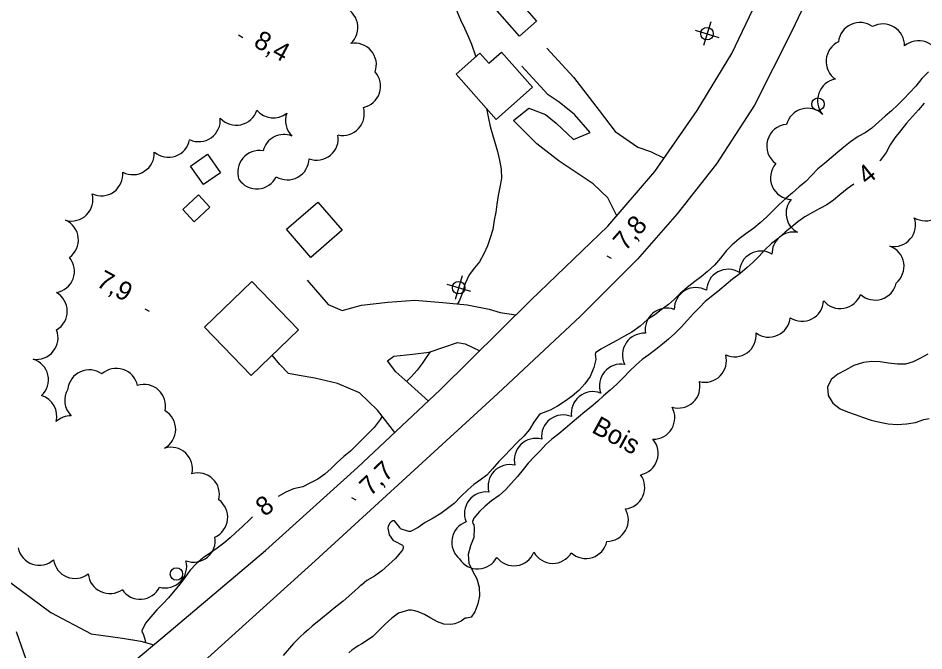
# Model space of a CAD drawing. Extents: x 219136 to 222520, y 5421589 to 5424530.
# Drawn here: x 220293.4 to 220438.7, y 5422818.4 to 5422919.8 of the extents above; entities that cross this region are included whole.
import ezdxf

# ---------------------------------------------------------------- set-up
doc = ezdxf.new("R2010")
doc.units = 0
for name, color, linetype in [('Level 19', 7, 'Continuous'), ('Level 2', 7, 'Continuous'), ('Level 21', 7, 'Continuous'), ('Level 3', 7, 'Continuous'), ('Level 31', 7, 'Continuous'), ('Level 36', 7, 'Continuous'), ('Level 44', 7, 'Continuous'), ('Level 7', 7, 'Continuous')]:
    doc.layers.add(name, color=color, linetype=linetype)

msp = doc.modelspace()

# ---------------------------------------------------------------- linework, layer by layer
at = {"layer": 'Level 19'}
for points in [[(220378.22, 5422915.02), (220382.49, 5422910.41), (220386.62, 5422905.07), (220389.19, 5422901.66), (220392.8, 5422899.16), (220394.85, 5422898.46), (220397.04, 5422897.39), (220397.05, 5422897.39)], [(220389.45, 5422888.18), (220387.98, 5422891.06), (220385.63, 5422893.29), (220380.2, 5422896.9), (220376.63, 5422899.71), (220372.85, 5422903.42), (220375.32, 5422905.41), (220377.98, 5422904.39), (220379.72, 5422903.04), (220382.48, 5422900.4), (220385.16, 5422901.52), (220382.68, 5422904.42), (220380.21, 5422906.38), (220378.41, 5422907.58), (220375.95, 5422910.23), (220374.23, 5422912.13)], [(220339.79, 5422877.87), (220343.17, 5422873.97), (220345.38, 5422872.98), (220348.51, 5422873.86), (220352.73, 5422874.33), (220357.06, 5422874.63), (220361.54, 5422874.28), (220365.47, 5422873.9), (220368.96, 5422873.22), (220370.72, 5422872.66), (220373.26, 5422872.27)], [(220359.23, 5422858.46), (220359.22, 5422858.47), (220355.92, 5422861.44), (220354, 5422863.18), (220352.66, 5422864.9), (220353.71, 5422865.65), (220356.72, 5422865.99), (220359.34, 5422866.3), (220361.71, 5422867.11), (220363.88, 5422867.88), (220365.15, 5422867.67), (220367.49, 5422866.55)], [(220353.85, 5422853.43), (220351.08, 5422857.03), (220348.21, 5422859.8), (220344.67, 5422861.27), (220341.02, 5422862.12), (220338.49, 5422862.55), (220336.81, 5422862.88), (220335.42, 5422864.33), (220334.17, 5422865.84)], [(220291.03, 5422830.24), (220298.67, 5422824.57), (220305.14, 5422821.16), (220310.17, 5422820.46), (220313.13, 5422819.97), (220315.2, 5422819.38)], [(220294.72, 5422817.07), (220293.21, 5422821.47)]]:
    msp.add_lwpolyline(points, dxfattribs=at)
at = {"layer": 'Level 2'}
for points in [[(220357.84, 5422942.56), (220358.25, 5422942.2), (220359.53, 5422941.51), (220360.56, 5422940.45), (220361.13, 5422939.16), (220361.38, 5422937.72), (220361.52, 5422936.37), (220361.62, 5422934.84), (220361.56, 5422933.42), (220361.55, 5422931.96), (220361.68, 5422931.72), (220362.21, 5422930.57), (220362.65, 5422929.19), (220363.02, 5422927.96), (220363.34, 5422926.44), (220363.42, 5422925.09), (220363.37, 5422923.56), (220363.49, 5422922.2), (220363.82, 5422920.84), (220364.38, 5422919.57), (220365.02, 5422918.25), (220365.57, 5422917.05), (220366.14, 5422915.67), (220366.84, 5422913.66)], [(220439.39, 5422911.22), (220438.37, 5422910.16), (220437.36, 5422908.95), (220436.37, 5422907.87), (220435.44, 5422906.9), (220434.48, 5422905.93), (220433.48, 5422905.01), (220432.49, 5422904.16), (220431.44, 5422903.22), (220430.33, 5422902.23), (220429.25, 5422901.46), (220428.14, 5422900.85), (220426.93, 5422900.04), (220425.83, 5422899.15), (220424.87, 5422898.34), (220423.81, 5422897.46), (220422.73, 5422896.54), (220421.69, 5422895.69), (220420.63, 5422894.61), (220419.73, 5422893.69), (220418.69, 5422892.79), (220417.6, 5422891.86), (220416.59, 5422891), (220415.41, 5422889.9), (220414.43, 5422888.95), (220413.51, 5422888.01), (220412.43, 5422887.02), (220411.39, 5422886.21), (220410.12, 5422885.3), (220409.04, 5422884.45), (220407.95, 5422883.52), (220407.02, 5422882.58), (220406.04, 5422881.4), (220405.1, 5422880.28), (220403.97, 5422879.22), (220402.95, 5422878.38), (220401.94, 5422877.64), (220400.7, 5422876.7), (220399.62, 5422875.69), (220398.71, 5422874.83), (220397.71, 5422873.96), (220396.57, 5422873.09), (220395.54, 5422872.32), (220394.34, 5422871.52), (220393.16, 5422870.48), (220391.83, 5422869.5), (220390.59, 5422868.8), (220389.45, 5422868.18), (220388.07, 5422867.44), (220386.88, 5422866.81), (220386.03, 5422866.21), (220385.97, 5422865.95), (220386.01, 5422865.68), (220386.1, 5422865.13), (220385.74, 5422863.83), (220385.15, 5422862.42), (220384.33, 5422861.26), (220383.35, 5422860.14), (220382.27, 5422859.27), (220381.15, 5422858.46), (220379.94, 5422857.64), (220378.76, 5422857), (220377.22, 5422856.45), (220377, 5422856.25), (220376.13, 5422855.09)], [(220438.73, 5422906.2), (220437.8, 5422905.14), (220436.87, 5422904.09), (220435.9, 5422903.02), (220434.9, 5422901.79), (220434.02, 5422900.64), (220433.29, 5422899.54), (220432.61, 5422898.29), (220431.68, 5422897.03), (220431.62, 5422896.96)], [(220368.57, 5422905.34), (220368.87, 5422903.74), (220369.13, 5422902.5), (220369.5, 5422901.21), (220369.93, 5422899.74), (220370.31, 5422898.47), (220370.63, 5422897.07), (220370.9, 5422895.64), (220370.93, 5422894.12), (220370.69, 5422892.75), (220370.41, 5422891.44), (220370.2, 5422890.01), (220370.03, 5422888.76), (220369.75, 5422887.46), (220369.58, 5422885.99), (220369.11, 5422884.62), (220368.69, 5422883.36), (220368.12, 5422882.09), (220367.44, 5422880.81), (220366.63, 5422879.84), (220365.77, 5422878.68), (220365.11, 5422877.32), (220364.71, 5422875.84), (220364.15, 5422874.47), (220363.91, 5422874.05)], [(220427.42, 5422893.26), (220426.36, 5422892.47), (220425.21, 5422891.53), (220424.18, 5422890.68)], [(220424.18, 5422890.68), (220423.14, 5422889.95), (220421.99, 5422889.33), (220420.81, 5422888.7), (220419.6, 5422887.98), (220418.49, 5422887.18), (220417.5, 5422886.42), (220416.45, 5422885.53), (220415.31, 5422884.54), (220414.24, 5422883.7), (220413.14, 5422882.67), (220412.28, 5422881.68), (220411.3, 5422880.72), (220410.35, 5422879.86), (220409.22, 5422878.92), (220408.01, 5422878.01), (220406.99, 5422877.18), (220405.97, 5422876.28), (220404.83, 5422875.39), (220403.63, 5422874.41), (220402.74, 5422873.52), (220401.76, 5422872.52), (220400.75, 5422871.43), (220399.77, 5422870.34), (220398.76, 5422869.3), (220397.75, 5422868.38), (220396.75, 5422867.57), (220395.72, 5422866.76), (220394.56, 5422865.87), (220393.5, 5422865.12), (220392.53, 5422864.3), (220391.45, 5422863.24), (220390.56, 5422862.3), (220389.45, 5422861.18), (220388.4, 5422860.21), (220387.33, 5422859.33), (220386.38, 5422858.48)], [(220359.49, 5422866.35), (220358.97, 5422865.59), (220358.21, 5422864.49), (220357.41, 5422863.41), (220356.46, 5422862.38), (220355.72, 5422861.62)], [(220386.38, 5422858.48), (220385.35, 5422857.55), (220384.32, 5422856.73), (220383.32, 5422855.9), (220382.29, 5422855.01), (220381.15, 5422854.09), (220380.15, 5422853.23), (220379.04, 5422852.35), (220378.06, 5422851.52), (220377.2, 5422850.57), (220376.19, 5422849.52), (220375.24, 5422848.54), (220374.41, 5422847.51), (220373.51, 5422846.39), (220372.5, 5422845.24), (220371.63, 5422844.29), (220370.57, 5422843.36), (220369.35, 5422842.48), (220368.35, 5422841.62), (220367.41, 5422840.78), (220366.49, 5422839.7), (220366.31, 5422839.17), (220366.37, 5422838.87), (220366.49, 5422838.61), (220366.58, 5422838.09), (220366.51, 5422836.63), (220366, 5422835.26), (220365.62, 5422833.87), (220365.69, 5422832.49), (220366.35, 5422831.14), (220366.98, 5422829.96), (220367.35, 5422828.66), (220367.42, 5422827.23), (220367.15, 5422825.96), (220366.68, 5422824.68), (220366.11, 5422823.83), (220365.85, 5422823.8), (220365.36, 5422823.68), (220365.14, 5422823.69)], [(220351.81, 5422856.07), (220351.5, 5422855.5), (220350.55, 5422854.26), (220349.62, 5422853.31), (220348.64, 5422852.35), (220347.7, 5422851.39), (220346.76, 5422850.45), (220345.66, 5422849.57), (220344.62, 5422848.6), (220343.62, 5422847.69), (220342.61, 5422846.78), (220341.51, 5422845.98), (220340.22, 5422845.29), (220339.08, 5422844.74), (220337.61, 5422844.39), (220336.38, 5422843.85), (220335.13, 5422843.18)], [(220376.13, 5422855.09), (220375.42, 5422853.92), (220374.55, 5422852.87), (220373.45, 5422851.83), (220372.37, 5422850.73), (220371.44, 5422849.7), (220370.54, 5422848.79), (220369.53, 5422847.63), (220368.58, 5422846.62), (220367.56, 5422845.87), (220366.51, 5422845.11), (220365.53, 5422844.27), (220364.45, 5422843.16), (220363.36, 5422842.04), (220362.3, 5422841.27), (220361.25, 5422840.47), (220360, 5422839.72), (220358.71, 5422839.03), (220357.58, 5422838.19), (220356.35, 5422837.57), (220356.07, 5422837.56), (220354.78, 5422838.01), (220354.63, 5422838.22), (220353.78, 5422839.29), (220353.52, 5422839.25), (220353.28, 5422839.11), (220353.05, 5422838.89), (220352.77, 5422838.4), (220352.74, 5422838.11), (220352.77, 5422837.85), (220352.94, 5422837.02), (220353.56, 5422836.13), (220353.83, 5422836.02), (220355.09, 5422835.4), (220355.18, 5422835.15), (220355.18, 5422834.88), (220355.09, 5422834.62), (220354.94, 5422834.39), (220353.94, 5422833.25), (220352.89, 5422832.27), (220351.74, 5422831.25), (220350.58, 5422830.43), (220349.34, 5422829.69), (220348.48, 5422828.99), (220348.42, 5422828.94)], [(220331.03, 5422839.91), (220330.66, 5422839.55), (220329.42, 5422838.37), (220328.37, 5422837.39), (220327.43, 5422836.56), (220326.44, 5422835.71), (220325.36, 5422834.88), (220324.27, 5422834.15), (220323.14, 5422833.37), (220322.01, 5422832.39), (220321.05, 5422831.39), (220320.17, 5422830.18), (220319.41, 5422829.19), (220318.57, 5422828.15), (220317.55, 5422826.94), (220316.68, 5422826), (220315.69, 5422824.99), (220314.72, 5422823.9), (220313.85, 5422822.89), (220313.28, 5422821.65), (220313.36, 5422821.39), (220313.49, 5422821.14), (220313.78, 5422820.32), (220313.87, 5422819.76)], [(220348.42, 5422828.94), (220348, 5422828.57), (220347.41, 5422828.08), (220345.54, 5422826.41), (220344.12, 5422825.27), (220343.4, 5422824.68), (220341.99, 5422823.52), (220340.62, 5422822.38), (220339.95, 5422821.81), (220339.32, 5422821.27), (220338.73, 5422820.74), (220337.6, 5422819.62), (220335.97, 5422817.67)], [(220365.14, 5422823.69), (220364.51, 5422823.21), (220364, 5422822.96), (220363.45, 5422822.77), (220362.85, 5422822.65), (220361.69, 5422822.7), (220360.67, 5422823.11), (220359.64, 5422823.7), (220358.62, 5422824.27), (220357.58, 5422824.7), (220357.06, 5422824.86), (220356.52, 5422824.95), (220356.02, 5422824.98), (220354.45, 5422824.5), (220353.36, 5422823.68), (220352.29, 5422822.71), (220351.8, 5422822.22), (220351.32, 5422821.74), (220350.32, 5422820.76), (220349.16, 5422819.91), (220348.55, 5422819.56), (220347.99, 5422819.23), (220347.44, 5422818.88), (220346.95, 5422818.53), (220346.46, 5422818.11)]]:
    msp.add_lwpolyline(points, dxfattribs=at)
at = {"layer": 'Level 21'}
for points in [[(220303.35, 5422809.47), (220317.69, 5422821.46), (220333.13, 5422834.51), (220347.88, 5422847.83), (220361.14, 5422860.26), (220375.63, 5422874.62), (220388.02, 5422886.53), (220395.56, 5422895.24), (220402.34, 5422905.04), (220407.87, 5422914.19), (220413.54, 5422926.07), (220419.08, 5422939.59), (220424.53, 5422953.53), (220430.13, 5422968.55), (220436.05, 5422984.4), (220442.88, 5423004.77), (220450.09, 5423025.24), (220457.58, 5423048.18), (220464.79, 5423070.53), (220473.03, 5423095.21), (220481.65, 5423119.29), (220490.29, 5423144.63), (220498.03, 5423166.39)], [(220442.13, 5422979.2), (220434.81, 5422959.19), (220428.79, 5422944.04), (220422.82, 5422929.02), (220417.44, 5422917.63), (220411.51, 5422905.9), (220405.42, 5422896.47), (220399.11, 5422888.47), (220392.75, 5422881.23), (220383.6, 5422872.08), (220370.36, 5422859.66), (220356.32, 5422846.82), (220341.06, 5422832.88), (220320.49, 5422814.25)]]:
    msp.add_lwpolyline(points, dxfattribs=at)
at = {"layer": 'Level 3'}
for p, q in [((220328.8, 5422917.15), (220329.49, 5422916.77)), ((220387.82, 5422881.73), (220388.52, 5422881.35)), ((220313.76, 5422873.28), (220314.46, 5422872.89)), ((220346.92, 5422843.01), (220347.62, 5422842.63))]:
    msp.add_line(p, q, dxfattribs=at)
at = {"layer": 'Level 31'}
for points in [[(220373.82, 5422916.97), (220367.89, 5422923.72), (220371.04, 5422926.48), (220373.81, 5422923.33), (220373.41, 5422922.98), (220376.57, 5422919.38)], [(220375.94, 5422908.76), (220370.1, 5422903.61), (220363.69, 5422910.88), (220367.5, 5422914.24), (220368.93, 5422912.61), (220370.97, 5422914.41)], [(220323.8, 5422898.04), (220325.89, 5422895.06), (220323.18, 5422893.16), (220321.09, 5422896.13)], [(220322.37, 5422891.53), (220324.21, 5422889.56), (220321.69, 5422887.21), (220319.85, 5422889.18)], [(220345.43, 5422885.84), (220340.4, 5422881.47), (220336.46, 5422886), (220341.5, 5422890.37)], [(220338.38, 5422869.91), (220330.8, 5422862.59), (220323.35, 5422870.3), (220330.93, 5422877.62)]]:
    msp.add_lwpolyline(points, close=True, dxfattribs=at)
at = {"layer": 'Level 36'}
for p, q in [((220404.5, 5422919.26), (220403.33, 5422915.45)), ((220402.01, 5422917.94), (220405.82, 5422916.77)), ((220364.67, 5422878.55), (220363.5, 5422874.74)), ((220362.18, 5422877.23), (220365.99, 5422876.06))]:
    msp.add_line(p, q, dxfattribs=at)
for centre in [(220403.91, 5422917.35), (220421.69, 5422906.06), (220364.08, 5422876.64), (220318.83, 5422830.75)]:
    msp.add_circle(centre, 1, dxfattribs=at)
at = {"layer": 'Level 44'}
for centre, start, end in [((220344.46, 5422918.35), 312.3744, 72.3744), ((220428.42, 5422915.69), 54.2024, 174.2024), ((220432.11, 5422915.46), 358.7266, 118.7266), ((220426.46, 5422912.91), 115.2891, 235.2891), ((220437.85, 5422912.77), 10.9192, 130.9192), ((220347.43, 5422912.38), 340.5376, 100.5376), ((220348.1, 5422908.93), 281.638, 41.638), ((220425.09, 5422906.65), 100.0927, 220.0927), ((220328.42, 5422906.14), 222.3094, 342.3094), ((220334.37, 5422907.33), 220.2481, 308.2799), ((220339.77, 5422903.44), 160.2481, 225.8683), ((220345.5, 5422904.5), 257.336, 17.336), ((220420.02, 5422901.95), 45.565, 165.565), ((220322.41, 5422903.51), 245.0879, 5.0879), ((220416.94, 5422899.36), 94.6284, 234.4689), ((220317.55, 5422901), 229.4537, 349.4537), ((220336.08, 5422897.74), 68.2799, 165.8683), ((220341.32, 5422900.55), 249.4227, 9.4227), ((220332.11, 5422895.17), 79.924, 199.924), ((220311.83, 5422898.22), 242.3417, 2.3417), ((220336.64, 5422897.39), 238.7291, 358.7291), ((220417.54, 5422894.26), 138.8896, 267.5924), ((220306.78, 5422894.82), 245.621, 5.621), ((220331.72, 5422895.94), 214.1745, 334.1745), ((220301.99, 5422890.79), 254.5817, 14.5817), ((220420.04, 5422888.57), 139.9171, 241.5407), ((220438.93, 5422890.82), 238.8226, 358.8226), ((220299.66, 5422884.29), 305.9656, 65.9656), ((220433.87, 5422886.7), 259.451, 19.451), ((220417.78, 5422882.11), 79.9171, 181.5407), ((220432.03, 5422880.05), 309.5437, 69.5437), ((220299.02, 5422879.28), 279.3752, 39.3752), ((220412.55, 5422879.05), 59.1961, 179.1961), ((220407.28, 5422876.14), 58.5627, 178.5627), ((220430.85, 5422878.12), 227.6093, 347.6093), ((220297.87, 5422872.86), 300.3257, 60.3257), ((220402.11, 5422873.21), 60.5835, 180.5835), ((220425.26, 5422876.75), 220.0583, 340.0583), ((220419.15, 5422874.72), 236.729, 356.729), ((220397.45, 5422869.92), 69.705, 189.705), ((220413.8, 5422872.18), 233.9379, 353.9379), ((220296.39, 5422868.62), 261.1503, 21.1503), ((220393.81, 5422865.88), 86.3523, 206.3523), ((220408.32, 5422869.03), 245.8896, 5.8896), ((220294.85, 5422861.88), 313.1505, 73.1505), ((220403.56, 5422864.95), 255.3716, 15.3716), ((220309.21, 5422860.25), 12.1068, 132.1068), ((220390.11, 5422860.93), 80.0042, 200.0042), ((220304.86, 5422860.02), 54.0641, 174.0641), ((220313.63, 5422857.68), 347.3947, 107.3947), ((220399.31, 5422860.81), 253.1704, 13.1704), ((220296.2, 5422856.04), 345.7926, 72.8321), ((220304.38, 5422858.6), 149.0674, 225.7926), ((220385.6, 5422856.52), 68.852, 188.852), ((220315.25, 5422853.94), 299.3206, 59.3206), ((220395.28, 5422855.81), 269.0325, 29.0325), ((220301.91, 5422852.65), 89.0674, 132.8321), ((220380.83, 5422852.79), 67.0468, 187.0468), ((220376.46, 5422849.03), 74.336, 194.336), ((220392.61, 5422850.07), 280.9997, 40.9997), ((220317.95, 5422847.61), 346.8627, 106.8627), ((220372.25, 5422844.82), 75.8117, 195.8117), ((220322.27, 5422843.49), 345.9393, 105.9393), ((220390.46, 5422844.64), 275.927, 35.927), ((220368.47, 5422840.44), 82.5638, 202.5638), ((220323.6, 5422839.84), 294.0715, 54.0715), ((220387.83, 5422839.44), 270.4059, 30.4059), ((220366.44, 5422835.85), 109.7759, 229.7759), ((220321.6, 5422836.12), 249.2996, 9.2996), ((220296.84, 5422835.62), 191.3622, 311.3622), ((220384.47, 5422836.71), 227.7457, 347.7457), ((220367.15, 5422835.03), 211.8371, 331.8371), ((220372.93, 5422835.53), 217.9343, 337.9343), ((220379.17, 5422835.92), 209.2768, 329.2768), ((220302.56, 5422833.5), 187.9009, 307.9009), ((220317.02, 5422831.99), 254.9211, 14.9211), ((220308.14, 5422831.07), 185.1377, 305.1377), ((220313.01, 5422830.17), 213.826, 333.826)]:
    msp.add_arc(centre, 3.46, start, end, dxfattribs=at)
at = {"layer": 'Level 7'}
msp.add_lwpolyline([(220439.32, 5422865.98), (220438.13, 5422865.34), (220436.97, 5422864.74), (220435.72, 5422864.41), (220434.46, 5422864.41), (220433.02, 5422864.57), (220431.68, 5422864.75), (220430.33, 5422864.82), (220429.01, 5422864.65), (220427.44, 5422864.15), (220426.12, 5422863.44), (220424.89, 5422862.78), (220423.8, 5422861.93), (220423.24, 5422860.69), (220423.34, 5422859.35), (220424.06, 5422858.12), (220425.23, 5422857.25), (220426.44, 5422856.74), (220427.65, 5422856.3), (220428.84, 5422855.88), (220430.24, 5422855.42), (220431.59, 5422855.08), (220432.93, 5422854.81), (220434.37, 5422854.72), (220435.89, 5422854.81), (220437.34, 5422855.04), (220438.67, 5422855.51), (220439.5, 5422855.7)], dxfattribs=at)

# ---------------------------------------------------------------- texts
at = {"layer": 'Level 2'}
for s, rotation, p in [('4', 38.6419, (220429.55, 5422893)), ('8', 36.3108, (220332.93, 5422839.86))]:
    msp.add_text(s, height=3, rotation=rotation, dxfattribs=at).set_placement(p)
at = {"layer": 'Level 3'}
for s, rotation, p in [('8,4', 331.383, (220331.03, 5422915.41)), ('7,8', 48.8689, (220390.82, 5422882.37)), ('7,9', 331.383, (220305.81, 5422876.98)), ('7,7', 43.7474, (220349.92, 5422843.11))]:
    msp.add_text(s, height=3, rotation=rotation, dxfattribs=at).set_placement(p)
at = {"layer": 'Level 44'}
msp.add_text('Bois', height=3, rotation=331.3547, dxfattribs=at).set_placement((220385.24, 5422853.55))

doc.saveas('drawing.dxf')
